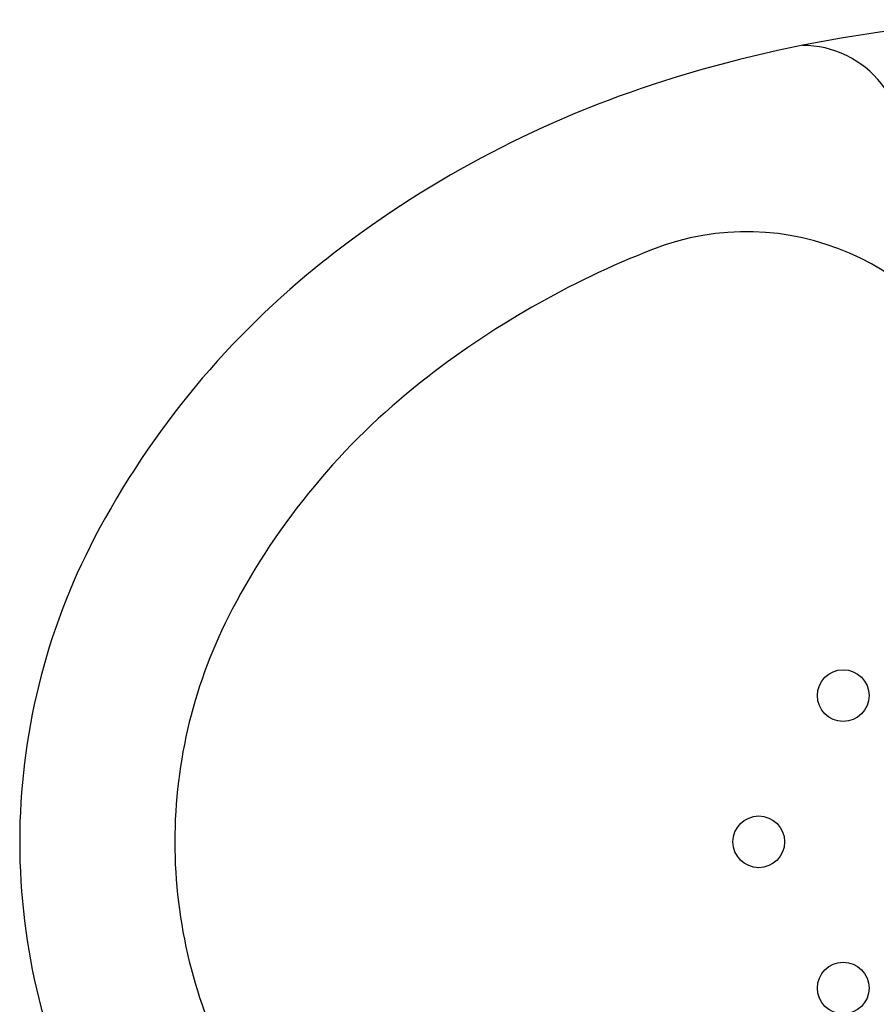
# Model space of a CAD drawing. Header units: millimetres. Extents: x 28600 to 181045, y -399112 to -163690.
# Tile 408 of 482: x 74071 to 74088, y -194436 to -194417. Entities that reach past the tile are written whole.
import ezdxf

# ---------------------------------------------------------------- set-up
doc = ezdxf.new("R2010")
doc.units = ezdxf.units.MM
doc.layers.get('0').update_dxf_attribs({"color": 8})
doc.layers.add('!! 2_wypos-sanitarne', color=8, linetype='Continuous')

# ---------------------------------------------------------------- blocks, each defined once
blk = doc.blocks.new('A$C164C2DE0')
for p, q in [((0, 15.897), (0, -15.897)), ((6.9, 15.897), (0, 15.897)), ((0, -15.897), (6.9, -15.897))]:
    blk.add_line(p, q)
for centre in [(11.111, 2.828), (9.479, 0), (12.744, 0), (11.111, -2.828)]:
    blk.add_circle(centre, 0.5)
for centre, radius, start, end in [((6.9, -9.541), 25.438, 71.8951, 90), ((11.9, 13.456), 1.944, 90, 141.9092), ((19.99, 7.115), 12.223, 141.9092, 162.0125), ((8.429, -4.864), 20.517, 51.7154, 71.8951), ((12.982, 6.802), 5, 65.4842, 158.2639), ((8.429, -4.864), 17.517, 51.7154, 69.5923), ((10.775, -1.893), 16.732, 27.6894, 51.7154), ((33.17, 2.836), 26.079, 162.0125, 172.3405), ((10.775, -1.893), 13.732, 27.6894, 51.7154), ((24.656, 2.115), 17.58, 158.1656, 170.4666), ((54.258, 0), 47.358, 172.3405, 180), ((14.382, 0), 12.658, 0, 27.6894), ((37.249, 0), 30.349, 170.4666, 180), ((14.382, 0), 9.658, 0, 27.6894), ((37.249, 0), 30.349, 180, 189.5334), ((54.258, 0), 47.358, 180, 187.6595), ((14.382, 0), 9.658, 332.3106, 0), ((14.382, 0), 12.658, 332.3106, 0), ((10.775, 1.893), 13.732, 308.2846, 332.3106), ((24.656, -2.115), 17.58, 189.5334, 201.8344), ((10.775, 1.893), 16.732, 308.2846, 332.3106), ((33.17, -2.836), 26.079, 187.6595, 197.9875), ((12.98, -6.796), 5, 201.7998, 291.3195), ((8.429, 4.864), 17.517, 291.3195, 308.2846), ((19.99, -7.115), 12.223, 197.9875, 218.0908), ((8.429, 4.864), 20.517, 288.1049, 308.2846), ((6.9, 9.541), 25.438, 270, 288.1049), ((11.9, -13.456), 1.944, 218.0908, 270)]:
    blk.add_arc(centre, radius, start, end)

msp = doc.modelspace()

# ---------------------------------------------------------------- block references
at = {"layer": '!! 2_wypos-sanitarne', "rotation": 180}
msp.add_blockref('A$C164C2DE0', (74098.42327, -194432.5883), dxfattribs=at)

doc.saveas('drawing.dxf')
